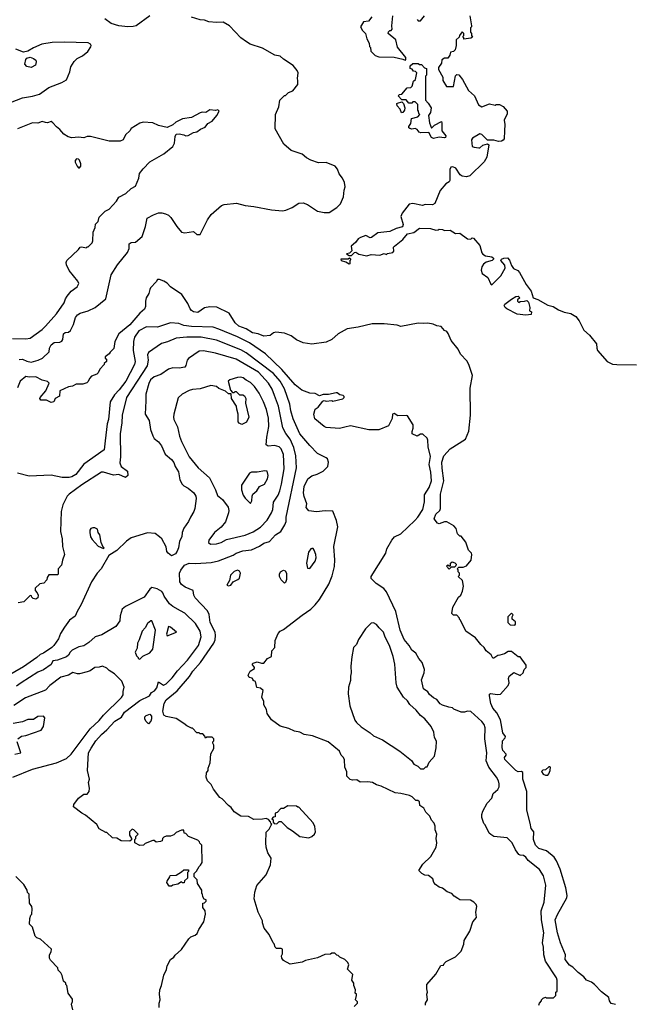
# Model space of a CAD drawing. Extents: x 1793424 to 1900092, y 321114 to 470632.
# Tile 290 of 292: x 1877479 to 1883076, y 442154 to 451130. Entities that reach past the tile are written whole.
import ezdxf

# ---------------------------------------------------------------- set-up
doc = ezdxf.new("R2010")
doc.units = 0

msp = doc.modelspace()

# ---------------------------------------------------------------- linework, layer by layer
at = {"layer": '0CON05XD'}
for points in [[(1877647.5, 448025), (1877687.3, 448042.7), (1877748.8, 448101.2), (1877751.2, 448135), (1877765, 448166.7), (1877795, 448186.2), (1877845, 448190), (1877865, 448200), (1877872.5, 448215), (1877877.5, 448265), (1877895, 448277.5), (1877925, 448280), (1877943.6, 448296.4), (1877968.8, 448351.2), (1877988, 448415), (1878005, 448440), (1878030, 448455), (1878105, 448476.2), (1878167.5, 448505), (1878264.1, 448585.9), (1878314.2, 448805), (1878372, 448895), (1878462.7, 449007.3), (1878476.7, 449045), (1878477.5, 449085), (1878495, 449097.5), (1878535, 449102.5), (1878596.1, 449153.9), (1878626.4, 449243.6), (1878641.2, 449318.8), (1878698.3, 449351.7), (1878745, 449367.5), (1878775, 449369.2), (1878809.1, 449359.1), (1878835, 449348), (1878857.4, 449327.4), (1878911.2, 449245), (1878955, 449192.5), (1878985, 449187.5), (1879065, 449200), (1879095, 449170), (1879125, 449170), (1879190.8, 449305), (1879225.7, 449354.3), (1879318.8, 449435), (1879345, 449445.7), (1879456.8, 449456.8), (1879535, 449435.8), (1879615, 449428), (1879775, 449396), (1879875, 449388), (1879907, 449393), (1879965, 449418), (1880024.2, 449455.8), (1880065, 449460), (1880105.5, 449445.5), (1880195, 449384), (1880255, 449373.3), (1880303, 449373), (1880372.3, 449417.7), (1880405, 449450), (1880431.2, 449515), (1880437.5, 449575), (1880447.5, 449605), (1880442.5, 449645), (1880423.3, 449685), (1880393.3, 449725), (1880377.7, 449767.7), (1880357.5, 449795), (1880275, 449826.7), (1880205, 449826.2), (1880135, 449847.5), (1880095, 449870), (1880054.2, 449904.2), (1879955, 449938), (1879889.2, 449995), (1879808.8, 450135), (1879813.8, 450265), (1879843.3, 450335), (1879853, 450397), (1879895, 450440), (1879905, 450440), (1879930, 450465), (1879969.3, 450480.7), (1880015, 450540), (1880017.5, 450575), (1880012.5, 450595), (1880020, 450645), (1880010, 450665), (1879975, 450712.5), (1879885, 450770), (1879855, 450796.7), (1879806.1, 450806.1), (1879695, 450869.2), (1879582.5, 450905), (1879548.6, 450928.6), (1879496.7, 450965), (1879393.9, 451073.9), (1879335.8, 451105.8), (1879275, 451104), (1879205, 451111.2), (1879165, 451126.2), (1879125, 451127.5), (1879045, 451152.5)], [(1878666.4, 451163.6), (1878542.5, 451075), (1878515, 451066.2), (1878465, 451064), (1878385, 451074), (1878312.5, 451095), (1878255, 451137.5)], [(1881583.9, 451163.9), (1881600, 451075), (1881600, 451065), (1881590, 451055), (1881590, 451015), (1881600, 451005), (1881600, 450985), (1881608.3, 450971.7), (1881595, 450960), (1881531.7, 450951.7), (1881530, 450965), (1881520, 450975), (1881530, 450985), (1881530, 451005), (1881515, 451020), (1881490, 450985), (1881488.3, 450971.7), (1881460, 450945), (1881460, 450895), (1881450, 450855), (1881435, 450840), (1881410, 450835), (1881402.5, 450805), (1881385, 450780), (1881355, 450777.5), (1881330, 450765), (1881327, 450733), (1881300, 450695), (1881300, 450675), (1881340, 450605), (1881340, 450575), (1881371.7, 450521.7), (1881435, 450520), (1881453, 450617), (1881465, 450630), (1881485, 450627.5), (1881516.7, 450585), (1881573.3, 450485), (1881626.7, 450435), (1881665, 450353.3), (1881695, 450336.7), (1881765, 450361.2), (1881815, 450350), (1881825, 450357.5), (1881855, 450356.7), (1881889.5, 450339.5), (1881925.9, 450295.9), (1881925, 450270), (1881897, 450213), (1881903.3, 450175), (1881902.5, 450115), (1881897.5, 450045), (1881890, 450030), (1881875, 450022.5), (1881845, 450020), (1881805, 450032.5), (1881745, 450032.5), (1881695, 450083.3), (1881675, 450088.8), (1881609.3, 450050.7), (1881600, 450035), (1881607.5, 449975), (1881625, 449966.2), (1881668.3, 449961.7), (1881675, 449960), (1881705, 449986.7), (1881745, 449997.5), (1881758.3, 449988.3), (1881740, 449875), (1881715.7, 449834.3), (1881585, 449707.5), (1881555, 449697.5), (1881515, 449702.5), (1881497.5, 449715), (1881456.4, 449776.4), (1881429.3, 449789.3), (1881412.5, 449785), (1881401.2, 449765), (1881402.5, 449665), (1881395, 449652.5), (1881366.1, 449633.9), (1881315, 449573.3), (1881265, 449453.3), (1881245, 449441.2), (1881176.4, 449443.6), (1881153.6, 449436.4), (1881065, 449453.3), (1881031.7, 449448.3), (1880966.7, 449365), (1880956.7, 449335), (1880977, 449263), (1880969.3, 449240.7), (1880913, 449227), (1880855, 449200), (1880745, 449187.5), (1880687, 449143), (1880675, 449142.5), (1880635, 449160.8), (1880587.5, 449145), (1880567, 449133), (1880543, 449097), (1880502.5, 449065), (1880508.3, 449021.7), (1880488.3, 449001.7), (1880460, 448995), (1880485, 448980), (1880505, 448980), (1880515, 448990)], [(1880690, 451155), (1880660, 451115), (1880615, 451110), (1880587.5, 451065), (1880605, 451032.5), (1880632.5, 451005), (1880646.7, 450955), (1880667.5, 450915), (1880670, 450885), (1880680, 450875), (1880681.7, 450841.7), (1880721.7, 450801.7), (1880755, 450790), (1880895, 450787.5), (1880975, 450770), (1880995, 450760), (1881000, 450765), (1881000, 450785), (1880925, 450880), (1880908.8, 450945), (1880840, 451005), (1880841.7, 451018.3), (1880855, 451030), (1880868.3, 451031.7), (1880877, 451043), (1880873.3, 451075), (1880883.8, 451165)], [(1881105, 451130), (1881115, 451120), (1881135, 451120), (1881170, 451165)], [(1877395, 450373.3), (1877505, 450416.7), (1877595, 450431.2), (1877659.5, 450450.5), (1877745, 450511.2), (1877865, 450557.5), (1877905, 450580), (1877937, 450653), (1877945, 450700), (1877975, 450747.5), (1878003.9, 450776.1), (1878050.7, 450799.3), (1878099.5, 450840.5), (1878128.3, 450881.7), (1878130, 450895), (1878125, 450906.7), (1878105, 450918), (1877885, 450925.6), (1877775, 450920.8), (1877682.1, 450907.9), (1877605, 450873.3), (1877555, 450843.3), (1877515, 450833.3), (1877445, 450860)], [(1877585, 450692.5), (1877543, 450703), (1877527.5, 450725), (1877533.9, 450766.1), (1877545, 450777.5), (1877575, 450787.5), (1877606.4, 450776.4), (1877625, 450760), (1877630, 450745), (1877622.5, 450715), (1877585, 450692.5)], [(1881255, 450045.8), (1881233.8, 450055), (1881211.7, 450101.7), (1881137.7, 450097.7), (1881124.3, 450104.3), (1881105, 450130), (1881085, 450136.7), (1881055, 450131.2), (1881036.4, 450136.4), (1881030, 450145), (1881030, 450155), (1881047, 450183), (1881051.7, 450228.3), (1881110, 450245), (1881130, 450265), (1881120, 450275), (1881117, 450297), (1881110, 450305), (1881110, 450355), (1881085, 450380), (1881065, 450380), (1881055, 450370), (1881028.3, 450368.3), (1881005, 450397.5), (1880965, 450400), (1880930, 450435), (1880943, 450447), (1880965, 450450), (1881013, 450507), (1881048.3, 450511.7), (1881060, 450525), (1881071.7, 450568.3), (1881090, 450585), (1881100, 450645), (1881088.3, 450658.3), (1881071.7, 450661.7), (1881058.3, 450678.3), (1881040, 450685), (1881041.7, 450708.3), (1881065, 450730), (1881115, 450730), (1881125, 450720), (1881145, 450720), (1881171.7, 450691.7), (1881190, 450685), (1881190, 450625), (1881180, 450615), (1881180, 450395), (1881205, 450370), (1881232.5, 450325), (1881227.5, 450285), (1881207.5, 450255), (1881218.3, 450188.3), (1881235, 450140), (1881263, 450167), (1881325, 450200), (1881330, 450185), (1881330, 450115), (1881365, 450070), (1881363.8, 450056.2), (1881355, 450051.2), (1881305, 450058), (1881255, 450045.8)], [(1880961.7, 450281.7), (1880950, 450315), (1880922.5, 450345), (1880920, 450365), (1880925, 450370), (1880965, 450380), (1880980, 450365), (1880992.5, 450325), (1880990, 450305), (1880975, 450282.5), (1880961.7, 450281.7)], [(1877415, 448223.8), (1877535, 448220), (1877575, 448226.2), (1877685, 448306.2), (1877713.8, 448335), (1877815, 448446.7), (1877885, 448547.5), (1877896.2, 448585), (1877911.2, 448608.8), (1877950, 448655), (1878002.5, 448695), (1878017.5, 448725), (1878010, 448745), (1877931.7, 448841.7), (1877907.5, 448895), (1877903.3, 448915), (1877910, 448935), (1878016.4, 449033.6), (1878030, 449055), (1878045, 449060), (1878085, 449050), (1878095, 449060), (1878105, 449060), (1878140, 449095), (1878147.5, 449115), (1878148.3, 449191.7), (1878167.5, 449235), (1878170, 449265), (1878195, 449290), (1878205, 449330), (1878260, 449385), (1878296.4, 449403.6), (1878362.5, 449475), (1878385, 449512.5), (1878446.7, 449545), (1878495, 449590), (1878535, 449612.5), (1878565.8, 449684.2), (1878573.2, 449726.8), (1878605, 449770), (1878667.5, 449835), (1878795, 449906.2), (1878876, 449975), (1878892, 450005), (1878896.4, 450063.6), (1878905, 450087.5), (1878935, 450090), (1878975, 450078.8), (1878995, 450071.2), (1879015, 450074), (1879065, 450100), (1879095, 450106), (1879128.8, 450131.2), (1879170.3, 450149.7), (1879196.1, 450183.9), (1879235, 450203.3), (1879277.5, 450255), (1879297.5, 450295), (1879285, 450307.5), (1879265, 450302.5), (1879215, 450307.5), (1879176.4, 450283.6), (1879145, 450286.7), (1879125, 450280), (1879045, 450238.8), (1878964.3, 450225.7), (1878903.9, 450196.1), (1878875, 450170), (1878825, 450146.7), (1878746.1, 450166.1), (1878695, 450190), (1878605, 450196.7), (1878573.9, 450186.1), (1878495, 450136.7), (1878482.5, 450115), (1878445, 450080), (1878422.5, 450035), (1878395, 450021.2), (1878295, 450022), (1878125, 450063.3), (1878095, 450063.3), (1878065, 450051.2), (1878015, 450060), (1877955, 450053.3), (1877920.7, 450060.7), (1877882.5, 450085), (1877845, 450130), (1877813.6, 450153.6), (1877780.7, 450190.7), (1877765, 450200), (1877731.7, 450188.3), (1877713.3, 450193.3), (1877685, 450200), (1877645, 450186.2), (1877595, 450190), (1877460, 450135)], [(1878025, 449780), (1878037.5, 449795), (1878036.4, 449816.4), (1878025, 449847.5), (1878015, 449857.5), (1877998.3, 449861.7), (1877984.1, 449845.9), (1877985, 449830), (1878003.9, 449793.9), (1878015, 449780), (1878025, 449780)], [(1880515, 448990), (1880531.7, 449008.3), (1880545, 449010), (1880573, 448993), (1880645, 448976.2), (1880685, 448990), (1880765, 448983.3), (1880805, 448997.5), (1880825, 448990), (1880833, 448997), (1880881.7, 449008.3), (1880891.2, 449018.8), (1880890, 449055), (1880896.7, 449065), (1880973, 449127), (1881015, 449177.5), (1881075, 449190), (1881125, 449230), (1881225, 449226.7), (1881275, 449210), (1881297, 449213), (1881305, 449220), (1881335, 449217.5), (1881355, 449207.5), (1881405, 449210), (1881455, 449180), (1881495, 449182.5), (1881565, 449132.5), (1881595, 449130), (1881605, 449140), (1881618.3, 449138.3), (1881675, 449070), (1881693.3, 449005), (1881703.6, 448993.6), (1881728.3, 448978.3), (1881785, 448967.5), (1881800, 448955), (1881800, 448945), (1881790, 448935), (1881735, 448918.8), (1881710.5, 448899.5), (1881694.1, 448875.9), (1881689.2, 448845), (1881697, 448817), (1881748.3, 448778.3), (1881775, 448717.5), (1881785, 448712.5), (1881866.7, 448795), (1881907.5, 448865), (1881905, 448892.5), (1881867.5, 448935), (1881872.5, 448945), (1881895, 448956.7), (1881928.3, 448958.3), (1881947.7, 448937.7), (1881965, 448887.5), (1881982.3, 448862.3), (1882023, 448843), (1882037.5, 448825), (1882097.5, 448715), (1882143.3, 448655), (1882163.6, 448593.6), (1882205, 448577.5), (1882295, 448526.7), (1882345, 448516.2), (1882395, 448484), (1882444.3, 448464.3), (1882505, 448452), (1882551.2, 448425), (1882581.2, 448385), (1882625, 448300), (1882675, 448253.3), (1882740.8, 448175), (1882742.5, 448135), (1882750, 448115), (1882836.2, 448015), (1882885, 447990.8), (1882925, 447985.8), (1883104.6, 447984.6)], [(1880485, 448900), (1880455, 448920), (1880415, 448930), (1880411.7, 448948.3), (1880475, 448950), (1880488.3, 448958.3), (1880500, 448945), (1880490, 448935), (1880490, 448905), (1880485, 448900)], [(1882915, 442152.5), (1882875, 442162.5), (1882860, 442185), (1882852.5, 442215), (1882785, 442266.7), (1882723, 442333), (1882693.3, 442355), (1882650, 442375), (1882625, 442404), (1882572.2, 442442.2), (1882525, 442491.4), (1882495, 442511.4), (1882453.5, 442563.5), (1882458.6, 442605), (1882411.9, 442715), (1882383.3, 442805), (1882364.4, 442925), (1882385, 442973.8), (1882470.8, 443125), (1882474, 443145), (1882462, 443215), (1882410, 443385), (1882375, 443462.5), (1882354.1, 443494.1), (1882285, 443552.5), (1882215, 443574.2), (1882182.5, 443605), (1882164.2, 443655), (1882167.5, 443725), (1882144, 443755), (1882136.1, 443803.9), (1882104.1, 443924.1), (1882103.9, 444093.9), (1882067.5, 444205), (1882068, 444268), (1882055.9, 444275.9), (1882025, 444274.4), (1882005.8, 444285), (1881904.2, 444385), (1881901.2, 444405), (1881917.5, 444425), (1881916.7, 444435), (1881885, 444467.5), (1881880, 444495), (1881883.3, 444555), (1881908.3, 444581.7), (1881910, 444595), (1881885, 444630), (1881865.6, 444745.6), (1881830, 444810), (1881795, 444854), (1881775, 444896.7), (1881763.8, 444965), (1881765, 444980), (1881775, 444987.5), (1881835, 444977.5), (1881865, 444980), (1881935, 445060), (1881942.5, 445085), (1881937.5, 445125), (1881943.6, 445146.4), (1881985, 445177.5), (1882045, 445150), (1882070, 445175), (1882080, 445205), (1882100, 445225), (1882100, 445245), (1882045, 445320), (1882025, 445320), (1881965, 445370), (1881935, 445370), (1881901.7, 445348.3), (1881857.5, 445337.5), (1881840, 445335), (1881805, 445310), (1881795, 445310), (1881779.3, 445339.3), (1881733.3, 445375), (1881715.8, 445405.8), (1881684.1, 445434.1), (1881635.9, 445495.9), (1881547.5, 445555), (1881500, 445655), (1881490, 445665), (1881490, 445675), (1881465, 445700), (1881435, 445700), (1881420, 445715), (1881430, 445775), (1881482.5, 445865), (1881502.5, 445885), (1881519.3, 445920.7), (1881527.5, 445965), (1881517, 446017), (1881480, 446055), (1881490, 446065), (1881490, 446085), (1881480, 446095), (1881480, 446115), (1881470, 446125), (1881485, 446140), (1881525, 446140), (1881555, 446150), (1881597, 446203), (1881602.5, 446255), (1881600, 446265), (1881573, 446293), (1881547, 446367), (1881505, 446420), (1881495, 446420), (1881471.7, 446441.7), (1881461.7, 446491.7), (1881440, 446515), (1881375, 446552.5), (1881355, 446552.5), (1881305, 446532.5), (1881290.7, 446540.7), (1881258.3, 446578.3), (1881275, 446622.5), (1881310, 446655), (1881318.8, 446675), (1881317.5, 446805), (1881348.1, 446925), (1881332.3, 447042.3), (1881330.4, 447095), (1881348.6, 447155), (1881405, 447216), (1881543.9, 447306.1), (1881575, 447380), (1881591.2, 447525), (1881588.3, 447771.7), (1881608.6, 447885), (1881575, 447987.5), (1881558.8, 448018.8), (1881501.2, 448081.2), (1881477.3, 448127.3), (1881413.8, 448205), (1881388.8, 448268.8), (1881375.8, 448285.8), (1881355, 448296.7), (1881323.6, 448333.6), (1881285, 448337.5), (1881250, 448355), (1881203, 448363), (1881165, 448358.8), (1881115, 448363.3), (1880955, 448333.3), (1880923.6, 448343.6), (1880805, 448356.2), (1880695, 448356.2), (1880565, 448325.8), (1880465, 448312.5), (1880383.3, 448265), (1880325, 448214.2), (1880275, 448189.2), (1880145, 448170.8), (1880065, 448182.5), (1880005, 448210), (1879955, 448247.5), (1879895, 448272), (1879815, 448280), (1879795, 448273.8), (1879765, 448252), (1879705, 448244.3), (1879655, 448266.7), (1879603.6, 448273.6), (1879545, 448310.8), (1879476.7, 448335), (1879443.8, 448365), (1879390, 448455), (1879278.3, 448508.3), (1879215, 448512), (1879165, 448503.8), (1879105, 448460), (1879065, 448466.2), (1879045, 448478.8), (1879034.4, 448494.4), (1879013.2, 448543.2), (1878957.5, 448625), (1878853.9, 448693.9), (1878825, 448727.5), (1878795, 448746.7), (1878755, 448762.5), (1878735, 448760), (1878725, 448740), (1878672.5, 448685), (1878665, 448670), (1878655.9, 448634.1), (1878633.3, 448595), (1878626.7, 448565), (1878628, 448515), (1878618.9, 448491.1), (1878576.2, 448455), (1878485, 448347.1), (1878383.3, 448265), (1878346.7, 448195), (1878337, 448133), (1878305, 448100), (1878296.7, 448083.3), (1878260, 448055), (1878260, 448045), (1878270, 448035), (1878270, 448015), (1878250, 447995), (1878250, 447985), (1878210, 447945), (1878195, 447910), (1878181.7, 447898.3), (1878135, 447880), (1878115, 447860), (1878105, 447830), (1878091.7, 447818.3), (1878055, 447807.5), (1877995, 447807.5), (1877961.7, 447788.3), (1877925, 447782.5), (1877845, 447747.5), (1877843.6, 447696.4), (1877802.5, 447675), (1877790, 447645), (1877765, 447638.8), (1877725, 447661.2), (1877672.3, 447662.3), (1877663.3, 447675), (1877666.2, 447685), (1877717.5, 447745), (1877747, 447817), (1877731.7, 447831.7), (1877685, 447842.5), (1877625, 447873.3), (1877565, 447871.2), (1877535, 447876.7), (1877482.5, 447835), (1877460, 447775)], [(1882095, 448436.7), (1882015.9, 448445.9), (1881922.4, 448492.4), (1881908, 448505), (1881898.8, 448525), (1881904.3, 448535.7), (1881965, 448583.3), (1882005, 448607.5), (1882025, 448610), (1882040, 448595), (1882020, 448575), (1882020, 448565), (1882031.7, 448551.7), (1882045, 448560), (1882085, 448562.5), (1882105, 448570), (1882120, 448555), (1882132.5, 448505), (1882130, 448475), (1882147.5, 448465), (1882145, 448442.5), (1882095, 448436.7)], [(1882213, 442147), (1882220, 442165), (1882240, 442185), (1882240, 442195), (1882255, 442210), (1882275, 442217.5), (1882285, 442212.5), (1882348.3, 442211.7), (1882370, 442235), (1882370, 442265), (1882380, 442275), (1882382.5, 442375), (1882376.7, 442395), (1882275, 442547.5), (1882258.8, 442605), (1882256.1, 442673.9), (1882248, 442715), (1882260, 442805), (1882238, 442925), (1882234.2, 443005), (1882263.8, 443085), (1882278.8, 443238.8), (1882257.5, 443325), (1882221.2, 443381.2), (1882115.8, 443465.8), (1882095, 443496.2), (1882075, 443508.8), (1882045, 443512.5), (1882030.7, 443520.7), (1882001.7, 443561.7), (1881972.5, 443625), (1881925, 443670), (1881805, 443682.5), (1881775, 443702.5), (1881762.5, 443715), (1881725, 443790), (1881713, 443803), (1881693, 443857), (1881693, 443883), (1881702.5, 443915), (1881743.9, 443986.1), (1881786.1, 444033.9), (1881797.5, 444075), (1881839.3, 444110.7), (1881852.5, 444135), (1881852.5, 444165), (1881845, 444190), (1881827.5, 444225), (1881756.7, 444315), (1881733.6, 444373.6), (1881740, 444445), (1881720.8, 444575), (1881724.2, 444675), (1881714.2, 444704.2), (1881695, 444733.3), (1881595, 444822.5), (1881565, 444827.5), (1881535, 444817.5), (1881505, 444817.5), (1881440, 444845), (1881427, 444857), (1881393.3, 444863.3), (1881335, 444880), (1881315, 444893.3), (1881285, 444932.5), (1881255, 444946.7), (1881218.3, 444978.3), (1881203, 445003), (1881160.8, 445030.8), (1881143, 445113), (1881167.5, 445175), (1881172.5, 445205), (1881150.7, 445270.7), (1881120, 445305), (1881092.5, 445355), (1881055, 445382.5), (1881032, 445425), (1880985, 445480), (1880948.1, 445565), (1880909.2, 445735), (1880824.2, 445914.2), (1880800, 445945), (1880731.2, 445991.2), (1880684.2, 446034.2), (1880686.2, 446055), (1880820, 446265), (1880828.8, 446305), (1880873.8, 446385), (1880897.5, 446415), (1880955, 446442.5), (1881084.2, 446565), (1881111.4, 446595), (1881155.7, 446665), (1881170, 446735), (1881171.5, 446798.5), (1881214.3, 446865), (1881235.6, 446925), (1881229.4, 447005), (1881214.3, 447075), (1881227.3, 447147.3), (1881203.8, 447235), (1881203.3, 447295), (1881196.7, 447315), (1881155, 447350), (1881135, 447352.5), (1881105, 447332.5), (1881060, 447355), (1881057.5, 447375), (1881067.5, 447405), (1881067, 447437), (1881015, 447517.5), (1881005, 447522.5), (1880928.3, 447518.3), (1880895, 447540), (1880880, 447535), (1880877.5, 447495), (1880841.7, 447428.3), (1880755, 447389.2), (1880665, 447390), (1880495, 447428), (1880445.9, 447415.9), (1880395, 447404.3), (1880275, 447412), (1880255, 447420), (1880171.7, 447491.7), (1880163.3, 447533.3), (1880175, 447580), (1880203, 447597), (1880245, 447652.5), (1880255, 447657.5), (1880275, 447652.5), (1880325, 447657.5), (1880335, 447652.5), (1880427, 447673), (1880440, 447685), (1880440, 447695), (1880430, 447705), (1880398.3, 447708.3), (1880375, 447726.7), (1880365, 447727.5), (1880295, 447712.5), (1880248.3, 447711.7), (1880215, 447700), (1880175, 447722.5), (1880125, 447723.8), (1880052.1, 447752.1), (1879992, 447802), (1879871.2, 447941.2), (1879722.4, 448082.4), (1879575, 448183.3), (1879465, 448237.3), (1879295, 448308.1), (1879245, 448326.9), (1879046.4, 448333.6), (1878975, 448343.1), (1878930.9, 448360.9), (1878855, 448367.5), (1878735, 448327.3), (1878635, 448330.6), (1878565, 448292.5), (1878525.7, 448235), (1878517.1, 448195), (1878513.1, 448115), (1878532.2, 448015), (1878527.1, 447985), (1878446.7, 447835), (1878387.1, 447755), (1878345, 447710), (1878305.6, 447645), (1878288.9, 447485), (1878276.9, 447445), (1878259.1, 447290.9)], [(1881180, 442145), (1881180, 442165), (1881197.5, 442195), (1881192.5, 442245), (1881200, 442265), (1881192.5, 442295), (1881192.5, 442335), (1881275, 442430), (1881321.7, 442508.3), (1881345, 442510), (1881350, 442525), (1881370, 442545), (1881455, 442587.5), (1881505, 442637.5), (1881529.3, 442700.7), (1881533.3, 442735), (1881585, 442820), (1881613, 442907), (1881646.4, 442943.6), (1881640, 442995), (1881650, 443045), (1881643, 443063), (1881622.5, 443085), (1881591.7, 443101.7), (1881495, 443107.5), (1881475, 443117.5), (1881440.7, 443140.7), (1881420, 443165), (1881379.3, 443179.3), (1881335, 443212.5), (1881305, 443222.5), (1881272.5, 443245), (1881256.7, 443265), (1881246.4, 443296.4), (1881206.7, 443326.7), (1881175, 443332.5), (1881146.4, 443346.4), (1881120, 443375), (1881155, 443430), (1881228.3, 443501.7), (1881277.5, 443585), (1881283.8, 443625), (1881278.8, 443665), (1881283.3, 443705), (1881268.8, 443745), (1881268.3, 443778.3), (1881260, 443805), (1881235, 443832.5), (1881218.8, 443868.8), (1881183.3, 443905), (1881165, 443942.5), (1881130, 443965), (1881125, 444000), (1881111.7, 444011.7), (1881093, 444013), (1881060, 444045), (1881035, 444057.5), (1880956.4, 444076.4), (1880905, 444081.2), (1880775, 444143.3), (1880735, 444153.8), (1880696.4, 444176.4), (1880655, 444183.3), (1880585, 444180), (1880555, 444200), (1880515, 444197.5), (1880493, 444203), (1880462.5, 444235), (1880461.7, 444271.7), (1880443.3, 444315), (1880441.7, 444381.7), (1880432.5, 444405), (1880412.5, 444425), (1880395, 444460), (1880292.5, 444545), (1880150.7, 444600.7), (1880075, 444613.8), (1880035, 444633.3), (1879985, 444643.3), (1879935, 444666.7), (1879855, 444688.8), (1879776.1, 444746.1), (1879736.7, 444805), (1879731.7, 444841.7), (1879707.5, 444885), (1879706.7, 444915), (1879687.5, 444955), (1879700, 445015), (1879677, 445037), (1879641.7, 445041.7), (1879630, 445095), (1879610, 445105), (1879610, 445115), (1879598.3, 445128.3), (1879571.7, 445131.7), (1879562.5, 445155), (1879580.7, 445189.3), (1879620, 445215), (1879620, 445225), (1879600, 445255), (1879610, 445265), (1879645, 445276.7), (1879685, 445262.5), (1879705, 445262.5), (1879740, 445305), (1879776.4, 445323.6), (1879780, 445375), (1879807.5, 445405), (1879808.3, 445471.7), (1879837.5, 445535), (1879855, 445556.7), (1879885, 445571.2), (1880055, 445702), (1880135, 445756), (1880175, 445796.2), (1880212.5, 445845), (1880297.5, 445985), (1880329.2, 446060.8), (1880350, 446145), (1880354.4, 446205), (1880343, 446327), (1880382, 446505), (1880370, 446565), (1880335, 446650), (1880265, 446652.5), (1880185, 446642.5), (1880115, 446652.5), (1880093.6, 446683.6), (1880097.5, 446715), (1880073, 446783), (1880067.3, 446817.3), (1880074.4, 446875), (1880108, 446945), (1880145, 446972), (1880193, 446987), (1880246.7, 447015), (1880290, 447055), (1880296.1, 447096.1), (1880286.2, 447125), (1880275, 447136.7), (1880196.1, 447176.1), (1880125, 447247.5), (1880035.5, 447355.5), (1879972.2, 447492.2), (1879953.6, 447563.6), (1879942.2, 447625), (1879895, 447763.8), (1879854.4, 447835), (1879793.1, 447905), (1879544, 448094), (1879495, 448120.5), (1879275, 448208.9), (1879135, 448235.5), (1879005, 448234.4), (1878905, 448225.8), (1878827.3, 448192.7), (1878772.3, 448177.7), (1878653.3, 448095), (1878646.2, 448075), (1878650, 448025), (1878641.1, 447975), (1878595, 447904.2), (1878453.3, 447685), (1878412.9, 447525), (1878410, 447455), (1878394.2, 447355), (1878398, 447145), (1878391.2, 447091.2), (1878405.8, 447055.8), (1878462.5, 447015), (1878467, 446973), (1878445, 446957.5), (1878385, 446983.8), (1878335, 446978.6), (1878245, 447004), (1878225, 447004), (1878045, 446889.2), (1877930, 446805), (1877912.5, 446785), (1877872.3, 446707.7), (1877856.7, 446645), (1877852.5, 446465), (1877866.4, 446396.4), (1877868.3, 446328.3), (1877887.5, 446255), (1877868.3, 446201.7), (1877861.7, 446158.3), (1877830, 446125), (1877830, 446075), (1877825, 446070), (1877745, 446070), (1877730, 446045), (1877727, 446023), (1877698.3, 445991.7), (1877661.7, 445988.3), (1877621.7, 445948.3), (1877620, 445925), (1877640, 445905), (1877647.5, 445885), (1877645, 445860), (1877625, 445847.5), (1877601.7, 445851.7), (1877590, 445865), (1877588.3, 445878.3), (1877575, 445880), (1877518.3, 445821.7), (1877465, 445812.5)], [(1880530, 442135), (1880560, 442165), (1880560, 442175), (1880542.5, 442195), (1880550, 442235), (1880550, 442245), (1880540, 442255), (1880542.5, 442285), (1880527.5, 442325), (1880526.4, 442346.4), (1880510, 442375), (1880517.5, 442425), (1880470, 442475), (1880482.5, 442515), (1880472.5, 442535), (1880445, 442562.5), (1880400, 442585), (1880385, 442600), (1880371.7, 442601.7), (1880355, 442620), (1880325, 442620), (1880315, 442610), (1880263, 442607), (1880195, 442577.5), (1880085, 442552.5), (1880055, 442537.5), (1879945, 442520), (1879885, 442552.5), (1879870, 442575), (1879867.5, 442595), (1879876.7, 442615), (1879876.4, 442656.4), (1879865, 442662.5), (1879823, 442663), (1879810, 442675), (1879800, 442705), (1879790, 442715), (1879755, 442790), (1879708.3, 442848.3), (1879692.5, 442895), (1879692.5, 442915), (1879653, 442993), (1879617.5, 443115), (1879622.5, 443175), (1879643, 443237), (1879727, 443333), (1879766.7, 443425), (1879773.3, 443485), (1879741.2, 443535), (1879726.7, 443585), (1879723.8, 443625), (1879728.3, 443721.7), (1879755, 443750), (1879771.7, 443788.3), (1879780, 443795), (1879770, 443805), (1879768.3, 443818.3), (1879748.3, 443838.3), (1879727, 443847), (1879695, 443840), (1879615, 443837.5), (1879566.4, 443866.4), (1879495, 443870), (1879435, 443907.5), (1879409.3, 443949.3), (1879382.5, 443965), (1879326.4, 444026.4), (1879305, 444040), (1879246.4, 444116.4), (1879225, 444157.5), (1879191.7, 444191.7), (1879180, 444225), (1879182.5, 444265), (1879197.5, 444285), (1879197.5, 444305), (1879216.7, 444355), (1879223, 444437), (1879250, 444485), (1879250, 444515), (1879240, 444535), (1879240, 444545), (1879250, 444555), (1879250, 444575), (1879235, 444590), (1879185, 444590), (1879175, 444580), (1879168.3, 444598.3), (1879148.3, 444618.3), (1879125, 444620), (1879115, 444630), (1879095, 444630), (1879055, 444670), (1879045, 444670), (1879005, 444692.5), (1878977.5, 444715), (1878907.7, 444757.7), (1878815, 444776.2), (1878795, 444788.8), (1878783.6, 444825), (1878795.7, 444895), (1878815, 444928), (1878915, 445012), (1879026.6, 445143.4), (1879058, 445192), (1879129.2, 445270.8), (1879250.6, 445445), (1879262.9, 445475), (1879265.6, 445515), (1879260.8, 445545), (1879217.5, 445635), (1879206.1, 445706.1), (1879190.7, 445740.7), (1879079.5, 445859.5), (1879068.8, 445885), (1879062.5, 445925), (1878990, 445955), (1878955, 445981.2), (1878938.8, 446005), (1878938, 446085), (1878948.8, 446111.2), (1878982, 446158), (1879023.9, 446176.1), (1879085, 446171.9), (1879225, 446182.5), (1879293, 446197), (1879425, 446247.5), (1879455, 446267.5), (1879515, 446287.5), (1879595, 446296.7), (1879665, 446328.8), (1879705, 446358.8), (1879757.3, 446372.7), (1879813.8, 446435), (1879861.2, 446465), (1879898, 446525), (1879909.2, 446555), (1879910, 446595), (1880004.4, 447045), (1879999.4, 447155), (1879980.7, 447230.7), (1879945, 447306), (1879908, 447358), (1879878.7, 447408.7), (1879838.5, 447605), (1879804.4, 447705), (1879780.9, 447760.9), (1879749.4, 447815), (1879658.6, 447915), (1879455, 448033.5), (1879265, 448089.4), (1879155, 448110), (1879115, 448108), (1879018.3, 448041.7), (1879006.2, 448025), (1878993.9, 447976.1), (1878985, 447963.3), (1878935, 447952), (1878875, 447956.7), (1878835, 447943.8), (1878765.7, 447894.3), (1878706.2, 447875), (1878672.9, 447845), (1878655.7, 447814.3), (1878628.8, 447715), (1878631.2, 447655), (1878623.8, 447535), (1878660, 447475), (1878673.3, 447395), (1878693.3, 447335), (1878705, 447312.5), (1878745, 447282.5), (1878771.2, 447245), (1878805, 447170), (1878865, 447118.8), (1878885, 447093.3), (1878898, 447055), (1878927.3, 447007.3), (1878940, 446935), (1878960, 446895), (1878975, 446880), (1879015, 446860), (1879066.7, 446815), (1879085, 446787.5), (1879089.2, 446765), (1879078, 446675), (1879068.8, 446645), (1879036.2, 446595), (1879020, 446555), (1878976.7, 446495), (1878962.5, 446455), (1878957.5, 446415), (1878937.5, 446375), (1878926.7, 446315), (1878916.1, 446283.9), (1878899.3, 446260.7), (1878865, 446243.3), (1878833.3, 446265), (1878822.7, 446282.7), (1878813.8, 446325), (1878776.1, 446396.1), (1878755, 446416.7), (1878714.5, 446444.5), (1878645, 446451.4), (1878495, 446406), (1878453.8, 446375), (1878365, 446290), (1878293.6, 446246.4), (1878221.2, 446125), (1878185, 446083.8), (1878135.7, 446005), (1878041.2, 445798.8), (1878002, 445735), (1877985, 445693.3), (1877933.3, 445655), (1877887, 445593), (1877850, 445535), (1877833.8, 445485), (1877790, 445425), (1877773, 445407), (1877695.5, 445354.5), (1877665, 445341.9), (1877635.4, 445314.6), (1877515, 445230), (1877293.8, 445106.2)], [(1877475, 448032.9), (1877505, 448034.3), (1877545.9, 448015.9), (1877585, 448008.8), (1877647.5, 448025)], [(1879218.3, 446348.3), (1879275, 446352), (1879317.5, 446365), (1879365, 446390), (1879535, 446431.1), (1879608.9, 446461.1), (1879675.4, 446504.6), (1879735, 446566), (1879775, 446633.3), (1879786.6, 446663.4), (1879795, 446732.5), (1879835.5, 446794.5), (1879850.6, 446835), (1879867.8, 446895), (1879891.1, 447035), (1879884.3, 447165), (1879865, 447216.7), (1879847, 447237), (1879802.3, 447247.7), (1879745, 447243.3), (1879727.5, 447255), (1879732, 447325), (1879751.2, 447421.2), (1879747.6, 447497.6), (1879730.6, 447575), (1879703.8, 447646.2), (1879664.1, 447724.1), (1879621.2, 447785), (1879585, 447823.3), (1879543.9, 447843.9), (1879517.5, 447865), (1879495, 447871.2), (1879465, 447868), (1879395, 447846.7), (1879380, 447835), (1879403, 447753), (1879421.7, 447731.7), (1879435, 447730), (1879445, 447740), (1879455, 447740), (1879485, 447710), (1879515, 447710), (1879529.3, 447699.3), (1879542.5, 447675), (1879537.5, 447635), (1879570, 447505), (1879549.3, 447460.7), (1879505, 447440), (1879480.7, 447450.7), (1879472.5, 447465), (1879472.5, 447535), (1879458.3, 447578.3), (1879457.5, 447605), (1879410, 447675), (1879408.3, 447718.3), (1879385, 447720), (1879355, 447742.5), (1879295, 447767.5), (1879275, 447786.7), (1879223.9, 447796.1), (1879125, 447763.3), (1879055, 447758.8), (1879025, 447748.8), (1878962.5, 447715), (1878925, 447682.5), (1878886, 447535), (1878880.8, 447505), (1878884.3, 447484.3), (1878917.3, 447417.3), (1878936.2, 447333.8), (1878955, 447283.3), (1879025.7, 447145.7), (1879105.6, 447045.6), (1879211.7, 446951.7), (1879266, 446845), (1879283.1, 446793.1), (1879328.8, 446755), (1879382, 446685), (1879387.5, 446655), (1879384, 446635), (1879355, 446553.3), (1879316.6, 446503.4), (1879255, 446453.3), (1879203.8, 446385), (1879200, 446365), (1879218.3, 446348.3)], [(1878259.1, 447290.9), (1878250.6, 447209.4), (1878065, 447077.5), (1877992.5, 446985), (1877955, 446962.5), (1877930, 446955), (1877866.4, 446956.4), (1877765, 446978), (1877565, 446968.8), (1877460, 446995)], [(1879585, 446720), (1879596.4, 446743.6), (1879598.8, 446785), (1879606.2, 446805), (1879641.2, 446835), (1879667, 446873), (1879711.2, 446895), (1879740, 446945), (1879745.8, 446975.8), (1879735, 447012.5), (1879715, 447016.2), (1879645.9, 447004.1), (1879595, 447003.8), (1879573.9, 446996.1), (1879502.3, 446887.7), (1879501.2, 446845), (1879518, 446795), (1879535, 446766.7), (1879585, 446720)], [(1878245, 446310), (1878250, 446315), (1878241.7, 446321.7), (1878223.6, 446363.6), (1878208.8, 446435), (1878196.2, 446455), (1878190, 446485), (1878165, 446498.8), (1878145, 446498.8), (1878129.3, 446490.7), (1878120, 446475), (1878118.8, 446455), (1878126.2, 446415), (1878139.5, 446389.5), (1878195, 446330), (1878245, 446310)], [(1880125, 446127.5), (1880175, 446192.5), (1880183.3, 446225), (1880180, 446255), (1880163.6, 446293.6), (1880155, 446307.5), (1880145, 446310), (1880134.1, 446305.9), (1880114.1, 446275.9), (1880094, 446176), (1880105, 446130), (1880125, 446127.5)], [(1879385, 445967.5), (1879405, 445973.3), (1879427.5, 446005), (1879470, 446025), (1879485, 446040), (1879492.5, 446085), (1879483, 446103), (1879465, 446112.5), (1879435, 446100), (1879403.3, 446065), (1879393.9, 446016.1), (1879370, 445975), (1879385, 445967.5)], [(1879895, 445992.5), (1879863.6, 446023.6), (1879847.5, 446055), (1879847.5, 446075), (1879857.5, 446095), (1879885, 446110), (1879900, 446105), (1879912.5, 446085), (1879912.5, 446025), (1879905, 446000), (1879895, 445992.5)], [(1881395, 446120), (1881371.7, 446148.3), (1881385, 446160), (1881395, 446150), (1881408.3, 446151.7), (1881410, 446175), (1881425, 446187.5), (1881449.3, 446179.3), (1881460, 446165), (1881458.3, 446151.7), (1881445, 446140), (1881415, 446140), (1881395, 446120)], [(1878750, 442125), (1878750, 442165), (1878760, 442195), (1878753.8, 442245), (1878756.7, 442285), (1878773.3, 442325), (1878795, 442420), (1878819.3, 442470.7), (1878823.3, 442505), (1878855, 442562.5), (1878885, 442582.5), (1878898.3, 442601.7), (1878955, 442652.5), (1879020.7, 442749.3), (1879041.7, 442768.3), (1879080, 442785), (1879099.3, 442800.7), (1879112.5, 442835), (1879157.5, 442905), (1879172.5, 442975), (1879170, 443005), (1879150, 443035), (1879150, 443075), (1879165, 443080), (1879180, 443095), (1879180, 443105), (1879161.7, 443111.7), (1879150, 443135), (1879147, 443157), (1879140, 443165), (1879140, 443195), (1879100, 443255), (1879098.3, 443288.3), (1879070, 443315), (1879070, 443345), (1879093, 443367), (1879115, 443410), (1879129.3, 443420.7), (1879142.5, 443445), (1879140, 443605), (1879121.7, 443621.7), (1879120, 443635), (1879105, 443650), (1879020, 443685), (1878995, 443710), (1878980, 443715), (1878975, 443740), (1878955, 443740), (1878905, 443720), (1878885, 443700), (1878855, 443687.5), (1878815, 443686.7), (1878795, 443677.5), (1878783.3, 443665), (1878777.5, 443645), (1878765, 443637.5), (1878725, 443632.5), (1878707, 443647), (1878695, 443647.5), (1878625, 443620), (1878607, 443603), (1878575, 443600), (1878530, 443625), (1878530, 443655), (1878540, 443665), (1878540, 443685), (1878560, 443705), (1878520, 443745), (1878505, 443750), (1878480, 443725), (1878480, 443695), (1878500, 443665), (1878498.3, 443651.7), (1878485, 443640), (1878405, 443642.5), (1878365, 443667.5), (1878325, 443670), (1878275, 443720), (1878265, 443720), (1878205, 443752.5), (1878183, 443793), (1878078.3, 443878.3), (1878045, 443896.7), (1877970, 443955), (1877972.5, 443975), (1878015, 444032.5), (1878065, 444070), (1878095, 444070), (1878112.5, 444095), (1878116.7, 444125), (1878107.5, 444175), (1878116.7, 444205), (1878096.2, 444285), (1878107.1, 444445), (1878129.8, 444490.2), (1878175, 444556), (1878225, 444614.3), (1878275, 444657.1), (1878345.8, 444735), (1878407.3, 444772.7), (1878435, 444817.1), (1878575.5, 444924.5), (1878663.8, 444965), (1878681.2, 444995), (1878707.5, 445012.5), (1878730.2, 445039.8), (1878745, 445093.3), (1878791.9, 445061.9), (1878815, 445074.3), (1878870.2, 445129.8), (1878920, 445195), (1879008.8, 445291.2), (1879111.4, 445425), (1879135.6, 445505), (1879124.5, 445555), (1879084.2, 445625), (1878985, 445718.8), (1878945, 445740.8), (1878875, 445778.8), (1878846.7, 445805), (1878796.2, 445875), (1878786.2, 445905), (1878775, 445916.7), (1878731.7, 445941.7), (1878685, 445952.5), (1878665, 445937.5), (1878613.6, 445866.4), (1878445, 445780), (1878413.3, 445755), (1878396.2, 445695), (1878391.7, 445648.3), (1878355, 445598.8), (1878227.9, 445522.1), (1878167.3, 445502.7), (1878109.1, 445450.9), (1878065, 445422), (1878018.3, 445411.7), (1877957.3, 445382.7), (1877938.8, 445365), (1877924.3, 445335.7), (1877907.3, 445322.7), (1877825, 445290.6), (1877781.2, 445285), (1877765, 445252.5), (1877695, 445204.3), (1877645, 445182.7), (1877493, 445083), (1877448.8, 445055)], [(1881995, 445610), (1882001.7, 445618.3), (1882001.7, 445641.7), (1881970, 445665), (1881970, 445685), (1881980, 445705), (1881965, 445720), (1881930, 445685), (1881930, 445635), (1881953, 445613), (1881995, 445610)], [(1878575, 445300), (1878603, 445327), (1878665, 445357.5), (1878695, 445392.5), (1878718.6, 445565), (1878685, 445650), (1878675, 445650), (1878645, 445626.7), (1878623, 445587), (1878596.2, 445555), (1878570, 445475), (1878553.8, 445445), (1878549.3, 445400.7), (1878532.5, 445365), (1878545, 445330), (1878560, 445315), (1878560, 445305), (1878575, 445300)], [(1878825, 445512.5), (1878910, 445545), (1878855, 445592.5), (1878835, 445597.5), (1878817.5, 445527.5), (1878825, 445512.5)], [(1881165, 444300), (1881185, 444320), (1881195, 444320), (1881215, 444360), (1881261.2, 444415), (1881277.7, 444492.3), (1881281.2, 444551.2), (1881261.2, 444585), (1881255.8, 444635.8), (1881231.2, 444685), (1881175, 444756.2), (1881135, 444786.2), (1881095.5, 444835.5), (1881037, 444887), (1881015, 444921.2), (1880979.2, 444955), (1880923.1, 445045), (1880914.2, 445085), (1880900, 445255), (1880885.7, 445325.7), (1880850.8, 445425), (1880812.1, 445502.1), (1880797.3, 445547.3), (1880757.5, 445585), (1880735, 445617.5), (1880705, 445632.5), (1880685, 445627.5), (1880634.2, 445575.8), (1880570.3, 445479.7), (1880551.2, 445435), (1880523.3, 445405), (1880508.3, 445321.7), (1880498.8, 445235), (1880504, 445175), (1880496, 445145), (1880496, 445105), (1880478.8, 445045), (1880476, 444985), (1880491.2, 444875), (1880536.7, 444745), (1880552.3, 444722.3), (1880595, 444682.5), (1880675, 444630), (1880705, 444600), (1880787.5, 444565), (1880945, 444460), (1881052.5, 444375), (1881075, 444342.5), (1881110, 444325), (1881135, 444300), (1881165, 444300)], [(1877417, 444223), (1877595, 444297.8), (1877815, 444356), (1877905, 444396), (1877950, 444435), (1878085, 444616), (1878122, 444665), (1878205, 444740.8), (1878245, 444790.8), (1878408.3, 444951.7), (1878423.8, 444975), (1878423.9, 445006.1), (1878433.3, 445045), (1878410.5, 445100.5), (1878345, 445166.7), (1878295, 445197.5), (1878275, 445217.5), (1878235, 445237.5), (1878203.3, 445226.7), (1878165, 445223.8), (1878122.5, 445195), (1878095, 445184), (1878023.9, 445166.1), (1878005, 445166), (1877965, 445180), (1877925, 445153.8), (1877855, 445136), (1877755, 445058.8), (1877715, 445016.2), (1877533.2, 444946.8), (1877425, 444877.5)], [(1877462.5, 444575), (1877495, 444597.5), (1877535, 444603.8), (1877675.8, 444654.2), (1877697.5, 444685), (1877710, 444765), (1877695, 444780), (1877645, 444776.7), (1877605, 444750), (1877555, 444749.2), (1877505, 444727.5), (1877420, 444715)], [(1878655, 444710), (1878630, 444735), (1878620, 444755), (1878620, 444775), (1878633.3, 444786.7), (1878665, 444797.5), (1878681.7, 444781.7), (1878682.5, 444755), (1878676.7, 444735), (1878655, 444710)], [(1877435, 444433.3), (1877490, 444445), (1877457.5, 444545)], [(1882273.6, 444243.6), (1882295, 444243.8), (1882306.7, 444255), (1882316.7, 444285), (1882320, 444315), (1882315, 444320), (1882305, 444320), (1882275, 444290), (1882251.7, 444288.3), (1882240, 444275), (1882255, 444252.5), (1882273.6, 444243.6)], [(1880115, 443672.5), (1880145, 443682.5), (1880167.5, 443705), (1880177.5, 443725), (1880172.5, 443775), (1880155, 443807.5), (1880025, 443950), (1880015, 443950), (1880005, 443960), (1879925, 443962.5), (1879885, 443940), (1879861.7, 443938.3), (1879828.3, 443901.7), (1879810, 443895), (1879808.3, 443861.7), (1879791.7, 443858.3), (1879780, 443845), (1879790, 443835), (1879790, 443815), (1879801.7, 443801.7), (1879825, 443800), (1879845, 443820), (1879865, 443820), (1879917.5, 443765), (1879966.1, 443736.1), (1880035, 443683.3), (1880115, 443672.5)], [(1877963, 442103), (1877952.5, 442155), (1877961.7, 442178.3), (1877961.7, 442201.7), (1877920, 442255), (1877910, 442325), (1877900, 442335), (1877900, 442345), (1877880, 442365), (1877867.5, 442415), (1877855, 442440), (1877830, 442465), (1877827, 442487), (1877760, 442555), (1877750, 442575), (1877750, 442605), (1877767, 442633), (1877770, 442655), (1877668.3, 442748.3), (1877635, 442760), (1877620, 442775), (1877597, 442857), (1877570, 442885), (1877572.5, 442935), (1877580, 442965), (1877590, 442975), (1877592.5, 443025), (1877590, 443045), (1877570, 443075), (1877567, 443157), (1877551.7, 443171.7), (1877547.5, 443195), (1877517.5, 443245), (1877445, 443317.5)], [(1878865, 443230), (1878841.7, 443231.7), (1878822.5, 443265), (1878823, 443277), (1878850, 443315), (1878851.7, 443328.3), (1878905, 443330), (1878955, 443360), (1878975, 443380), (1879018.3, 443378.3), (1879020, 443365), (1879010, 443355), (1879010, 443305), (1878981.7, 443278.3), (1878978.3, 443261.7), (1878965, 443260), (1878955, 443270), (1878921.7, 443248.3), (1878875, 443240), (1878865, 443230)]]:
    msp.add_lwpolyline(points, dxfattribs=at)

doc.saveas('drawing.dxf')
